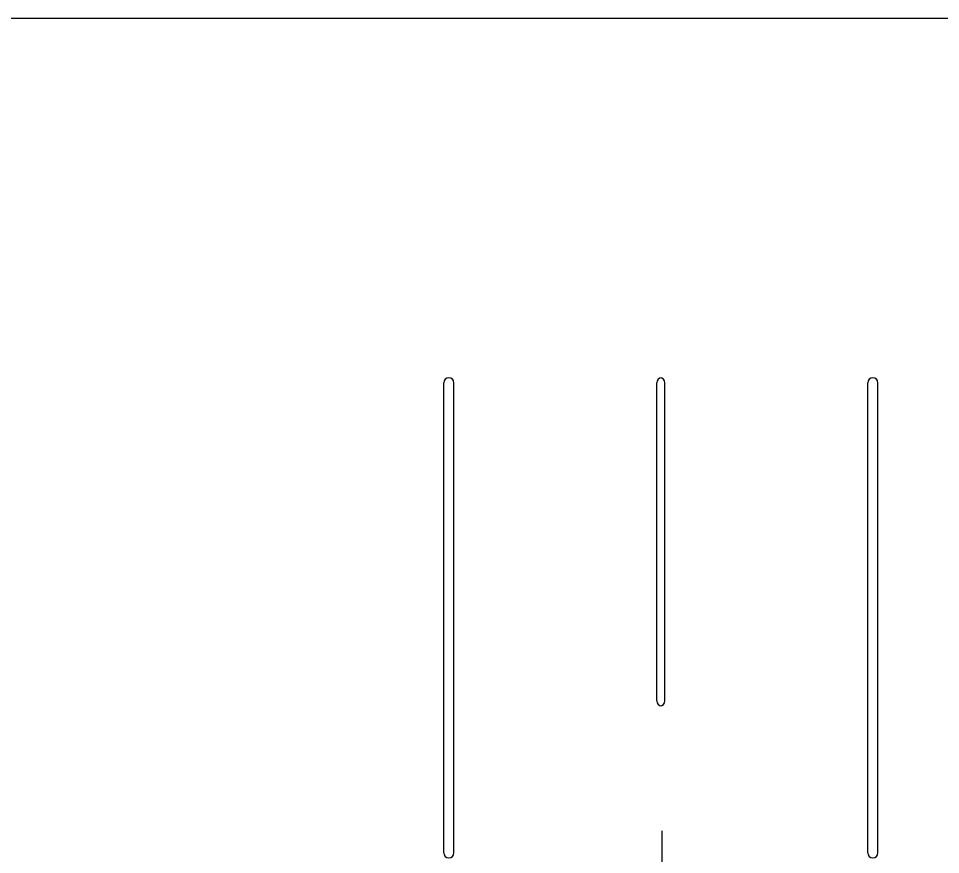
# Model space of a CAD drawing. Extents: x -264205 to -263659, y -1242401 to -1241986.
# Drawn here: x -263855.137 to -263850.587, y -1242086.765 to -1242082.64 of the extents above; entities that cross this region are included whole.
import ezdxf

# ---------------------------------------------------------------- set-up
doc = ezdxf.new("R2010")
doc.units = 0
doc.layers.add('SITUACIA_DSP_2D', color=7, linetype='Continuous')

msp = doc.modelspace()

# ---------------------------------------------------------------- linework, layer by layer
at = {"layer": 'SITUACIA_DSP_2D'}
for p, q in [((-263788.1428, -1242082.6399), (-263924.1428, -1242082.6399)), ((-263853.0389, -1242086.7564), (-263853.0389, -1242084.4373)), ((-263852.9889, -1242086.7564), (-263852.9889, -1242084.4373)), ((-263851.9877, -1242086.0064), (-263851.9877, -1242084.4373)), ((-263851.9477, -1242086.0064), (-263851.9477, -1242084.4373)), ((-263850.9466, -1242086.7564), (-263850.9466, -1242084.4373)), ((-263850.8966, -1242086.7564), (-263850.8966, -1242084.4373)), ((-263851.9627, -1242086.6486), (-263851.9627, -1242088.3184))]:
    msp.add_line(p, q, dxfattribs=at)
for centre, start, end in [((-263853.0139, -1242084.4373), 0, 180), ((-263851.9627, -1242084.4373), 90, 180), ((-263851.9727, -1242084.4373), 0, 90), ((-263850.9216, -1242084.4373), 0, 180), ((-263851.9627, -1242086.0064), 180, 270), ((-263851.9727, -1242086.0064), 270, 0), ((-263853.0139, -1242086.7564), 180, 0), ((-263850.9216, -1242086.7564), 180, 0)]:
    msp.add_arc(centre, 0.025, start, end, dxfattribs=at)

doc.saveas('drawing.dxf')
